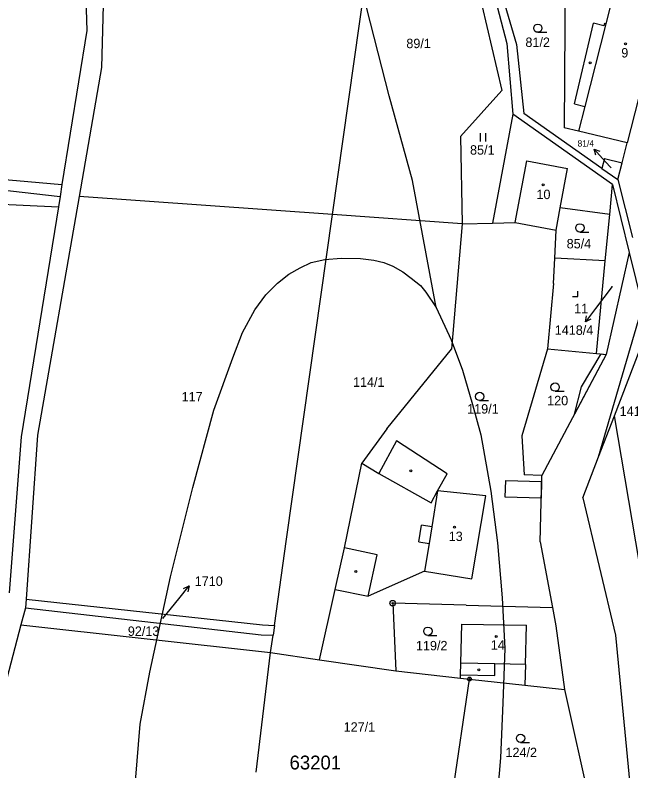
# Model space of a CAD drawing. Extents: x -546762 to -540209, y -1046851 to -1035694.
# Drawn here: x -543697 to -543585.9, y -1041154.7 to -1041018.4 of the extents above; entities that cross this region are included whole.
import ezdxf

# ---------------------------------------------------------------- set-up
doc = ezdxf.new("R2010")
doc.units = 0
for name, color, linetype in [('Vrstva 1', 7, 'Continuous'), ('Vrstva 16', 7, 'Continuous'), ('Vrstva 18', 7, 'Continuous'), ('Vrstva 19', 7, 'Continuous'), ('Vrstva 24', 7, 'Continuous'), ('Vrstva 25', 7, 'Continuous'), ('Vrstva 3', 7, 'Continuous'), ('Vrstva 30', 7, 'Continuous'), ('Vrstva 37', 7, 'Continuous'), ('Vrstva 4', 7, 'Continuous'), ('Vrstva 52', 7, 'Continuous'), ('Vrstva 53', 7, 'Continuous'), ('Vrstva 6', 7, 'Continuous')]:
    doc.layers.add(name, color=color, linetype=linetype)

msp = doc.modelspace()

# ---------------------------------------------------------------- linework, layer by layer
at = {"layer": 'Vrstva 1'}
for points in [[(-543639.72, -1041054.36), (-543629.01, -1040978.73)], [(-543614.56, -1041008.83), (-543609.14, -1041031.96)], [(-543611.97, -1041009.17), (-543608.24, -1041023.49)], [(-543610.7, -1041009.33), (-543606.53, -1041023.67)], [(-543597.75, -1041011.03), (-543597.93, -1041038.69)], [(-543579.71, -1041014.54), (-543586.53, -1041041.43)], [(-543608.24, -1041023.49), (-543607.16, -1041036.24)], [(-543606.53, -1041023.67), (-543605.18, -1041036.14)], [(-543609.14, -1041031.96), (-543616.63, -1041040.3)], [(-543607.16, -1041036.24), (-543610.84, -1041055.9)], [(-543589.19, -1041048.96), (-543607.16, -1041036.24)], [(-543591.1, -1041046.03), (-543605.18, -1041036.14)], [(-543595.33, -1041039.31), (-543597.93, -1041038.69)], [(-543586.53, -1041041.43), (-543595.33, -1041039.31)], [(-543616.63, -1041040.3), (-543616.3, -1041056.05)], [(-543587.44, -1041045.02), (-543586.53, -1041041.43)], [(-543590.65, -1041044.24), (-543591.1, -1041046.03)], [(-543590.65, -1041044.24), (-543587.44, -1041045.02)], [(-543588.22, -1041048.06), (-543587.44, -1041045.02)], [(-543591.1, -1041046.03), (-543588.22, -1041048.06)], [(-543588.22, -1041048.06), (-543585.58, -1041058.49)], [(-543589.71, -1041054.35), (-543589.19, -1041048.96)], [(-543589.19, -1041048.96), (-543586.19, -1041061.19)], [(-543599.38, -1041057.16), (-543598.63, -1041053.14)], [(-543589.71, -1041054.35), (-543598.63, -1041053.14)], [(-543648.01, -1041112.9), (-543639.72, -1041054.36)], [(-543616.3, -1041056.05), (-543639.72, -1041054.36)], [(-543590.51, -1041062.71), (-543589.71, -1041054.35)], [(-543616.3, -1041056.05), (-543618.26, -1041078.61)], [(-543616.3, -1041056.05), (-543610.84, -1041055.9)], [(-543610.84, -1041055.9), (-543606.75, -1041055.78)], [(-543606.75, -1041055.78), (-543599.38, -1041057.16)], [(-543599.61, -1041062.24), (-543599.38, -1041057.16)], [(-543586.19, -1041061.19), (-543590.32, -1041079.58)], [(-543586.19, -1041061.19), (-543583.79, -1041070.95)], [(-543599.82, -1041066.77), (-543599.61, -1041062.24)], [(-543590.51, -1041062.71), (-543599.61, -1041062.24)], [(-543592.11, -1041079.41), (-543590.51, -1041062.71)], [(-543599.82, -1041066.77), (-543600.95, -1041078.57)], [(-543591.7, -1041098.06), (-543583.79, -1041070.95)], [(-543588.85, -1041090.66), (-543582.8, -1041074.97)], [(-543629.93, -1041092.98), (-543618.26, -1041078.61)], [(-543600.95, -1041078.57), (-543605.55, -1041094.25)], [(-543600.95, -1041078.57), (-543592.11, -1041079.41)], [(-543592.11, -1041079.41), (-543590.32, -1041079.58)], [(-543590.32, -1041079.58), (-543601.97, -1041101.41)], [(-543591.7, -1041098.06), (-543588.85, -1041090.66)], [(-543580.46, -1041140), (-543588.85, -1041090.66)], [(-543629.93, -1041092.98), (-543634.43, -1041099.2)], [(-543605.55, -1041094.25), (-543605.16, -1041101.29)], [(-543628.16, -1041095.18), (-543631.35, -1041101.07)], [(-543619.04, -1041101.14), (-543628.16, -1041095.18)], [(-543594.55, -1041105.44), (-543591.7, -1041098.06)], [(-543637.53, -1041114.49), (-543634.43, -1041099.2)], [(-543634.43, -1041099.2), (-543631.35, -1041101.07)], [(-543620.74, -1041104.2), (-543619.04, -1041101.14)], [(-543601.97, -1041101.41), (-543605.16, -1041101.29)], [(-543602.25, -1041113.37), (-543601.97, -1041101.41)], [(-543612.07, -1041105.08), (-543620.74, -1041104.2)], [(-543614.55, -1041120.06), (-543612.07, -1041105.08)], [(-543594.55, -1041105.44), (-543588.69, -1041130.21)], [(-543650.18, -1041128.46), (-543648.01, -1041112.9)], [(-543602.25, -1041113.37), (-543600.05, -1041125.21)], [(-543639.2, -1041121.96), (-543637.53, -1041114.49)], [(-543623.09, -1041118.67), (-543633.3, -1041123.19)], [(-543623.09, -1041118.67), (-543614.55, -1041120.06)], [(-543642.05, -1041134.66), (-543639.2, -1041121.96)], [(-543639.2, -1041121.96), (-543633.3, -1041123.19)], [(-543628.85, -1041124.45), (-543628.29, -1041136.68)], [(-543615.61, -1041124.81), (-543628.85, -1041124.45)], [(-543615.61, -1041124.81), (-543600.05, -1041125.21)], [(-543600.05, -1041125.21), (-543599.44, -1041128.52)], [(-543650.18, -1041128.46), (-543650.42, -1041130.19)], [(-543616.56, -1041135.29), (-543616.38, -1041128.23)], [(-543616.38, -1041128.23), (-543604.74, -1041128.43)], [(-543604.92, -1041135.49), (-543604.74, -1041128.43)], [(-543599.44, -1041128.52), (-543597.83, -1041140.01)], [(-543650.87, -1041133.37), (-543650.42, -1041130.19)], [(-543588.69, -1041130.21), (-543582.86, -1041190.21)], [(-543653.47, -1041154.92), (-543650.87, -1041133.37)], [(-543650.87, -1041133.37), (-543642.05, -1041134.66)], [(-543642.05, -1041134.66), (-543628.29, -1041136.68)], [(-543616.61, -1041137.39), (-543616.56, -1041135.29)], [(-543628.29, -1041136.68), (-543616.63, -1041137.95)], [(-543604.92, -1041135.49), (-543605.01, -1041139.22)], [(-543618.08, -1041158.98), (-543615.01, -1041138.13)], [(-543616.63, -1041137.95), (-543616.61, -1041137.39)], [(-543616.63, -1041137.95), (-543615.01, -1041138.13)], [(-543615.01, -1041138.13), (-543605.01, -1041139.22)], [(-543605.01, -1041139.22), (-543597.83, -1041140.01)], [(-543597.83, -1041140.01), (-543593.26, -1041160.8)]]:
    msp.add_lwpolyline(points, dxfattribs=at)
at = {"layer": 'Vrstva 16'}
for p, q in [((-543590.5, -1041044.77), (-543592.51, -1041042.54)), ((-543592.28, -1041071.32), (-543594.09, -1041073.72)), ((-543667.44, -1041123.67), (-543665.56, -1041121.33))]:
    msp.add_line(p, q, dxfattribs=at)
for points in [[(-543592.21, -1041043.62), (-543592.51, -1041042.54), (-543591.47, -1041042.95)], [(-543589.46, -1041045.93), (-543590.5, -1041044.77)], [(-543589.28, -1041067.34), (-543592.28, -1041071.32)], [(-543593.08, -1041073.22), (-543594.09, -1041073.72), (-543593.88, -1041072.62)], [(-543666.58, -1041121.8), (-543665.56, -1041121.33), (-543665.8, -1041122.43)], [(-543670.31, -1041127.23), (-543667.44, -1041123.67)]]:
    msp.add_lwpolyline(points, dxfattribs=at)
at = {"layer": 'Vrstva 24'}
for centre, radius in [((-543628.85, -1041124.45), 0.5), ((-543628.85, -1041124.45), 0.1), ((-543615.01, -1041138.13), 0.335), ((-543615.01, -1041138.13), 0.067)]:
    msp.add_circle(centre, radius, dxfattribs=at)
at = {"layer": 'Vrstva 25'}
for p, q in [((-543602.67, -1041021.49), (-543601.07, -1041021.49)), ((-543613.04, -1041041.15), (-543613.04, -1041039.65)), ((-543612.04, -1041041.15), (-543612.04, -1041039.65)), ((-543595.08, -1041057.52), (-543593.48, -1041057.52)), ((-543599.55, -1041086.23), (-543597.95, -1041086.23)), ((-543613.17, -1041087.91), (-543611.57, -1041087.91)), ((-543622.5, -1041130.26), (-543620.9, -1041130.26)), ((-543605.78, -1041149.57), (-543604.18, -1041149.57))]:
    msp.add_line(p, q, dxfattribs=at)
msp.add_lwpolyline([(-543596.43, -1041069.15), (-543595.43, -1041069.15), (-543595.43, -1041068.15)], dxfattribs=at)
for centre, radius in [((-543602.67, -1041020.74), 0.75), ((-543586.84, -1041023.56), 0.175), ((-543593.24, -1041027), 0.175), ((-543601.69, -1041049.02), 0.175), ((-543595.08, -1041056.77), 0.75), ((-543599.55, -1041085.48), 0.75), ((-543613.17, -1041087.16), 0.75), ((-543625.59, -1041100.59), 0.175), ((-543617.68, -1041110.73), 0.175), ((-543635.49, -1041118.76), 0.175), ((-543622.5, -1041129.51), 0.75), ((-543610.16, -1041130.45), 0.175), ((-543613.3, -1041136.49), 0.175), ((-543605.78, -1041148.82), 0.75)]:
    msp.add_circle(centre, radius, dxfattribs=at)
at = {"layer": 'Vrstva 3'}
for points in [[(-543588.46, -1041012.25), (-543590.42, -1041019.97)], [(-543579.71, -1041014.54), (-543586.53, -1041041.43)], [(-543590.42, -1041019.97), (-543594.2, -1041034.85)], [(-543594.2, -1041034.85), (-543595.33, -1041039.31)], [(-543586.53, -1041041.43), (-543595.33, -1041039.31)], [(-543606.75, -1041055.78), (-543604.67, -1041044.65)], [(-543604.67, -1041044.65), (-543597.3, -1041046.03)], [(-543598.63, -1041053.14), (-543597.3, -1041046.03)], [(-543599.38, -1041057.16), (-543598.63, -1041053.14)], [(-543606.75, -1041055.78), (-543599.38, -1041057.16)], [(-543620.74, -1041104.2), (-543621.79, -1041110.67)], [(-543612.07, -1041105.08), (-543620.74, -1041104.2)], [(-543614.55, -1041120.06), (-543612.07, -1041105.08)], [(-543621.79, -1041110.67), (-543622.28, -1041113.68)], [(-543622.28, -1041113.68), (-543623.09, -1041118.67)], [(-543623.09, -1041118.67), (-543614.55, -1041120.06)], [(-543616.56, -1041135.29), (-543616.38, -1041128.23)], [(-543616.38, -1041128.23), (-543604.74, -1041128.43)], [(-543604.92, -1041135.49), (-543604.74, -1041128.43)], [(-543610.42, -1041135.4), (-543616.56, -1041135.29)], [(-543604.92, -1041135.49), (-543610.42, -1041135.4)]]:
    msp.add_lwpolyline(points, dxfattribs=at)
at = {"layer": 'Vrstva 30'}
for points in [[(-543596.07, -1041090.35), (-543594.81, -1041085.41), (-543591.24, -1041079.49), (-543590.32, -1041079.58), (-543596.07, -1041090.35)], [(-543602.07, -1041105.48), (-543608.54, -1041105.32), (-543608.46, -1041102.32), (-543601.99, -1041102.48), (-543602.07, -1041105.48)]]:
    msp.add_lwpolyline(points, dxfattribs=at)
at = {"layer": 'Vrstva 37'}
for centre in [(-543586.84, -1041023.56), (-543601.69, -1041049.02), (-543617.68, -1041110.73), (-543610.16, -1041130.45)]:
    msp.add_circle(centre, 0.175, dxfattribs=at)
at = {"layer": 'Vrstva 4'}
for points in [[(-543588.46, -1041012.25), (-543590.42, -1041019.97)], [(-543596.04, -1041034.38), (-543592.6, -1041019.83)], [(-543590.42, -1041019.97), (-543594.2, -1041034.85)], [(-543590.76, -1041020.3), (-543592.6, -1041019.83)], [(-543590.66, -1041019.91), (-543590.76, -1041020.3)], [(-543590.42, -1041019.97), (-543590.66, -1041019.91)], [(-543596.04, -1041034.38), (-543594.2, -1041034.85)], [(-543594.2, -1041034.85), (-543595.33, -1041039.31)], [(-543606.75, -1041055.78), (-543604.67, -1041044.65)], [(-543604.67, -1041044.65), (-543597.3, -1041046.03)], [(-543598.63, -1041053.14), (-543597.3, -1041046.03)], [(-543631.35, -1041101.07), (-543621.92, -1041106.34)], [(-543621.92, -1041106.34), (-543620.74, -1041104.2)], [(-543620.74, -1041104.2), (-543621.79, -1041110.67)], [(-543624.15, -1041113.38), (-543623.66, -1041110.36)], [(-543621.79, -1041110.67), (-543623.66, -1041110.36)], [(-543621.79, -1041110.67), (-543622.28, -1041113.68)], [(-543624.15, -1041113.38), (-543622.28, -1041113.68)], [(-543631.63, -1041115.72), (-543637.53, -1041114.49)], [(-543622.28, -1041113.68), (-543623.09, -1041118.67)], [(-543633.3, -1041123.19), (-543631.63, -1041115.72)], [(-543610.42, -1041135.4), (-543616.56, -1041135.29)], [(-543610.45, -1041137.5), (-543610.42, -1041135.4)], [(-543604.92, -1041135.49), (-543610.42, -1041135.4)], [(-543616.61, -1041137.39), (-543610.45, -1041137.5)]]:
    msp.add_lwpolyline(points, dxfattribs=at)
at = {"layer": 'Vrstva 52'}
for points in [[(-543621.02, -1041071.14), (-543625.26, -1041048.24), (-543629.5, -1041032.97), (-543634.16, -1041014.52)], [(-543675.25, -1041156.56), (-543674.4, -1041146.27), (-543672.68, -1041136.88), (-543668.92, -1041119.68), (-543664.93, -1041103.56), (-543661.14, -1041089.62), (-543657.7, -1041080.21), (-543655.92, -1041075.62), (-543653.71, -1041071.54), (-543651.73, -1041068.81), (-543649.6, -1041066.75), (-543647.58, -1041065.13), (-543645.56, -1041063.94), (-543643.55, -1041063.03), (-543641.09, -1041062.44), (-543638.13, -1041062.2), (-543634.65, -1041062.28)], [(-543634.65, -1041062.28), (-543632.28, -1041062.6), (-543630.46, -1041062.99), (-543628.84, -1041063.67), (-543627.02, -1041064.7), (-543625.51, -1041065.8), (-543623.85, -1041067.15), (-543622.9, -1041068.37), (-543621.02, -1041071.14)], [(-543621.02, -1041071.14), (-543618.31, -1041076.98), (-543616.25, -1041082.43), (-543614.43, -1041088.61), (-543612.98, -1041094.06), (-543611.16, -1041104.24), (-543609.95, -1041113.57), (-543609.1, -1041123.51), (-543608.65, -1041132.6), (-543609.01, -1041142.42), (-543609.38, -1041152.35), (-543610.1, -1041160.84)]]:
    msp.add_lwpolyline(points, dxfattribs=at)
at = {"layer": 'Vrstva 6'}
for points in [[(-543684.73, -1040998.35), (-543684.03, -1041021.16)], [(-543680.74, -1041003.04), (-543681.35, -1041027.84)], [(-543684.03, -1041021.16), (-543688.51, -1041048.95)], [(-543681.35, -1041027.84), (-543685.41, -1041051.08)], [(-543739.76, -1041044.43), (-543688.51, -1041048.95)], [(-543708.93, -1041048.83), (-543688.85, -1041051.08)], [(-543688.51, -1041048.95), (-543688.85, -1041051.08)], [(-543707.04, -1041052.13), (-543689.15, -1041052.95)], [(-543685.41, -1041051.08), (-543692.94, -1041094.12)], [(-543688.85, -1041051.08), (-543689.15, -1041052.95)], [(-543639.72, -1041054.36), (-543685.41, -1041051.08)], [(-543689.15, -1041052.95), (-543695.85, -1041094.45)], [(-543695.85, -1041094.45), (-543698.02, -1041122.56)], [(-543692.94, -1041094.12), (-543694.98, -1041123.73)], [(-543694.98, -1041123.73), (-543695.09, -1041125.28)], [(-543694.98, -1041123.73), (-543652.31, -1041128.38)], [(-543695.09, -1041125.28), (-543695.9, -1041128.36)], [(-543695.09, -1041125.28), (-543652.58, -1041130.17)], [(-543695.9, -1041128.36), (-543718.21, -1041213.65)], [(-543695.9, -1041128.36), (-543650.87, -1041133.37)], [(-543652.31, -1041128.38), (-543650.18, -1041128.46)], [(-543652.58, -1041130.17), (-543650.42, -1041130.19)]]:
    msp.add_lwpolyline(points, dxfattribs=at)

# ---------------------------------------------------------------- texts
at = {"layer": 'Vrstva 16'}
for s, height, p in [('81/4', 1.14, (-543595.5, -1041042.09)), ('1418/4', 1.7, (-543599.62, -1041076.05)), ('1417/2', 1.7, (-543587.92, -1041090.67)), ('1710', 1.7, (-543664.56, -1041121.33))]:
    msp.add_text(s, height=height, dxfattribs=at).set_placement(p)
at = {"layer": 'Vrstva 18'}
for s, height, p in [('89/1', 1.7, (-543626.39, -1041024.34)), ('81/2', 1.7, (-543604.91, -1041024.13)), ('85/1', 1.7, (-543614.9, -1041043.55)), ('81/4', 0.1, (-543589.59, -1041045.93)), ('85/4', 1.7, (-543597.47, -1041060.46)), ('1418/4', 0.1, (-543589.47, -1041067.34)), ('114/1', 1.7, (-543636.01, -1041085.43)), ('117', 1.7, (-543666.93, -1041088.06)), ('120', 1.7, (-543600.99, -1041088.75)), ('119/1', 1.7, (-543615.42, -1041090.25)), ('1710', 0.1, (-543670.43, -1041127.23)), ('92/13', 1.7, (-543676.63, -1041130.35)), ('119/2', 1.7, (-543624.66, -1041132.96)), ('127/1', 1.7, (-543637.7, -1041147.63)), ('124/2', 1.7, (-543608.51, -1041152.21))]:
    msp.add_text(s, height=height, dxfattribs=at).set_placement(p)
at = {"layer": 'Vrstva 19'}
for s, p in [('9', (-543587.62, -1041026.03)), ('10', (-543602.92, -1041051.57)), ('11', (-543596.12, -1041072.15)), ('13', (-543618.75, -1041113.24)), ('14', (-543611.15, -1041132.83))]:
    msp.add_text(s, height=1.7, dxfattribs=at).set_placement(p)
at = {"layer": 'Vrstva 53'}
msp.add_text('63201', height=2.5, dxfattribs=at).set_placement((-543647.46, -1041154.44))

doc.saveas('drawing.dxf')
